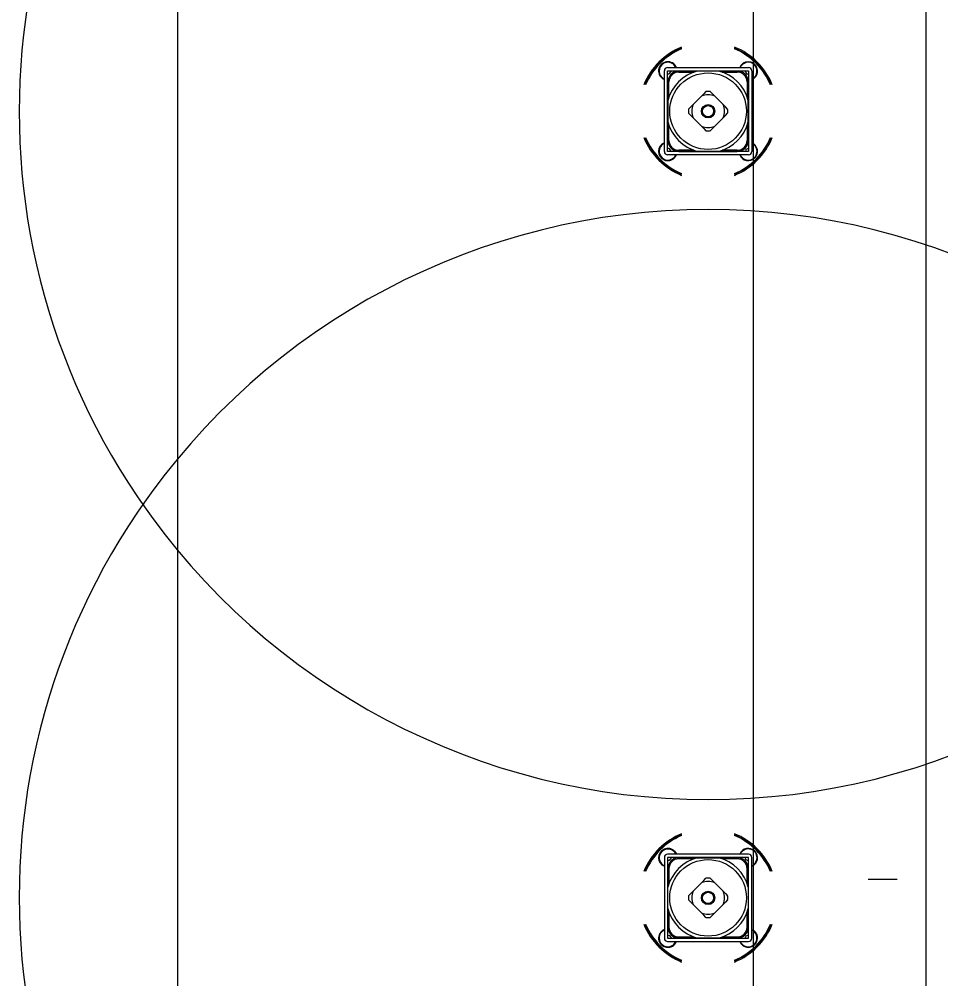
# Model space of a CAD drawing. Extents: x -264205 to -263659, y -1242401 to -1241986.
# Drawn here: x -263795.68 to -263794.88, y -1242164.795 to -1242163.96 of the extents above; entities that cross this region are included whole.
import ezdxf

# ---------------------------------------------------------------- set-up
doc = ezdxf.new("R2010")
doc.units = 0
for name, color, linetype in [('HESCON_OSI_STAVBY_KFA', 7, 'Continuous'), ('PROJEKT_OBRUBNIKY_KOMUNIKACIE', 7, 'Continuous'), ('SITUACIA_DSP_2D', 7, 'Continuous')]:
    doc.layers.add(name, color=color, linetype=linetype)

msp = doc.modelspace()

# ---------------------------------------------------------------- linework, layer by layer
at = {"layer": 'HESCON_OSI_STAVBY_KFA'}
msp.add_line((-263795.54279, -1242083.23724), (-263795.54279, -1242246.70724), dxfattribs=at)
at = {"layer": 'PROJEKT_OBRUBNIKY_KOMUNIKACIE'}
msp.add_lwpolyline([(-263794.89278, -1242227.38224), (-263808.96776, -1242241.45725), (-263894.96779, -1242241.45725), (-263909.04274, -1242227.38224), (-263909.04274, -1242196.33267), (-263914.14281, -1242196.33267), (-263914.14281, -1242132.43268), (-263909.04274, -1242132.43268), (-263909.04274, -1242101.38224), (-263894.96779, -1242087.30722), (-263808.96776, -1242087.30722), (-263794.89278, -1242101.38224), (-263794.89278, -1242227.38224)], dxfattribs=at)
at = {"layer": 'SITUACIA_DSP_2D'}
for p, q in [((-263794.89279, -1242101.38223), (-263794.89279, -1242227.38224)), ((-263795.04279, -1242101.76909), (-263795.04281, -1242226.99542)), ((-263795.1199, -1242164.07542), (-263795.1199, -1242164.00512)), ((-263795.11705, -1242164.00227), (-263795.04675, -1242164.00227)), ((-263795.11705, -1242164.00512), (-263795.04675, -1242164.00512)), ((-263795.11705, -1242164.07542), (-263795.11705, -1242164.00512)), ((-263795.11705, -1242164.0077), (-263795.1157, -1242164.00784)), ((-263795.1157, -1242164.00784), (-263795.1141, -1242164.00561)), ((-263795.1141, -1242164.00561), (-263795.11433, -1242164.00512)), ((-263795.10924, -1242164.00512), (-263795.10924, -1242164.00555)), ((-263795.10876, -1242164.00547), (-263795.10876, -1242164.00512)), ((-263795.10731, -1242164.00535), (-263795.10731, -1242164.0063)), ((-263795.09144, -1242164.00535), (-263795.10731, -1242164.00535)), ((-263795.10731, -1242164.0063), (-263795.09428, -1242164.0063)), ((-263795.08557, -1242164.00535), (-263795.09127, -1242164.00535)), ((-263795.08023, -1242164.00535), (-263795.08557, -1242164.00535)), ((-263795.07505, -1242164.00535), (-263795.08023, -1242164.00535)), ((-263795.07253, -1242164.00535), (-263795.07505, -1242164.00535)), ((-263795.05649, -1242164.00535), (-263795.07237, -1242164.00535)), ((-263795.06953, -1242164.0063), (-263795.05649, -1242164.0063)), ((-263795.05649, -1242164.00535), (-263795.05649, -1242164.0063)), ((-263795.05504, -1242164.00512), (-263795.05505, -1242164.00547)), ((-263795.05457, -1242164.0055), (-263795.05457, -1242164.00512)), ((-263795.05457, -1242164.00555), (-263795.05457, -1242164.0055)), ((-263795.04961, -1242164.00512), (-263795.04971, -1242164.0053)), ((-263795.04971, -1242164.0053), (-263795.04838, -1242164.00769)), ((-263795.04838, -1242164.00769), (-263795.04675, -1242164.00772)), ((-263795.04675, -1242164.00512), (-263795.04675, -1242164.07542)), ((-263795.0439, -1242164.00512), (-263795.0439, -1242164.07542)), ((-263795.11662, -1242164.01293), (-263795.11705, -1242164.01293)), ((-263795.11705, -1242164.01341), (-263795.1167, -1242164.01341)), ((-263795.11682, -1242164.01485), (-263795.11586, -1242164.01485)), ((-263795.11682, -1242164.01485), (-263795.11682, -1242164.03073)), ((-263795.11586, -1242164.02789), (-263795.11586, -1242164.01485)), ((-263795.04794, -1242164.01485), (-263795.04794, -1242164.02789)), ((-263795.04699, -1242164.01485), (-263795.04794, -1242164.01485)), ((-263795.04675, -1242164.01293), (-263795.04719, -1242164.01293)), ((-263795.0471, -1242164.01341), (-263795.04675, -1242164.01341)), ((-263795.04699, -1242164.03073), (-263795.04699, -1242164.01485)), ((-263795.0439, -1242164.01281), (-263795.04257, -1242164.01211)), ((-263795.04257, -1242164.01211), (-263795.04126, -1242164.01105)), ((-263795.08563, -1242164.02519), (-263795.08769, -1242164.02725)), ((-263795.08371, -1242164.02326), (-263795.08563, -1242164.02519)), ((-263795.07815, -1242164.02521), (-263795.0801, -1242164.02326)), ((-263795.07612, -1242164.02725), (-263795.07815, -1242164.02521)), ((-263795.11682, -1242164.0309), (-263795.11682, -1242164.0366)), ((-263795.09492, -1242164.03448), (-263795.09696, -1242164.03651)), ((-263795.08769, -1242164.02725), (-263795.09492, -1242164.03448)), ((-263795.06888, -1242164.03448), (-263795.07612, -1242164.02725)), ((-263795.06683, -1242164.03653), (-263795.06888, -1242164.03448)), ((-263795.04699, -1242164.0366), (-263795.04699, -1242164.0309)), ((-263795.11682, -1242164.0366), (-263795.11682, -1242164.04182)), ((-263795.11682, -1242164.04182), (-263795.11682, -1242164.04712)), ((-263795.09696, -1242164.03651), (-263795.09891, -1242164.03846)), ((-263795.09891, -1242164.04207), (-263795.09698, -1242164.044)), ((-263795.06685, -1242164.04402), (-263795.0649, -1242164.04207)), ((-263795.0649, -1242164.03846), (-263795.06683, -1242164.03653)), ((-263795.04699, -1242164.04194), (-263795.04699, -1242164.0366)), ((-263795.04699, -1242164.04712), (-263795.04699, -1242164.04194)), ((-263795.11682, -1242164.04712), (-263795.11682, -1242164.04964)), ((-263795.11682, -1242164.0498), (-263795.11682, -1242164.06568)), ((-263795.09698, -1242164.044), (-263795.09492, -1242164.04605)), ((-263795.09492, -1242164.04605), (-263795.08769, -1242164.05329)), ((-263795.07612, -1242164.05329), (-263795.06888, -1242164.04605)), ((-263795.06888, -1242164.04605), (-263795.06685, -1242164.04402)), ((-263795.04699, -1242164.04964), (-263795.04699, -1242164.04712)), ((-263795.04699, -1242164.06568), (-263795.04699, -1242164.0498)), ((-263795.11586, -1242164.06568), (-263795.11586, -1242164.05264)), ((-263795.08769, -1242164.05329), (-263795.08566, -1242164.05532)), ((-263795.08566, -1242164.05532), (-263795.08371, -1242164.05727)), ((-263795.0801, -1242164.05727), (-263795.07817, -1242164.05534)), ((-263795.07817, -1242164.05534), (-263795.07612, -1242164.05329)), ((-263795.04794, -1242164.05264), (-263795.04794, -1242164.06568)), ((-263795.1209, -1242164.06878), (-263795.1199, -1242164.06825)), ((-263795.1167, -1242164.06712), (-263795.11705, -1242164.06713)), ((-263795.11705, -1242164.0676), (-263795.11662, -1242164.0676)), ((-263795.11586, -1242164.06568), (-263795.11682, -1242164.06568)), ((-263795.04794, -1242164.06568), (-263795.04699, -1242164.06568)), ((-263795.04719, -1242164.0676), (-263795.04706, -1242164.0676)), ((-263795.04675, -1242164.06713), (-263795.0471, -1242164.06712)), ((-263795.04706, -1242164.0676), (-263795.04675, -1242164.0676)), ((-263795.11556, -1242164.07277), (-263795.11705, -1242164.07283)), ((-263795.04675, -1242164.07542), (-263795.11705, -1242164.07542)), ((-263795.11409, -1242164.07509), (-263795.11556, -1242164.07277)), ((-263795.11427, -1242164.07542), (-263795.11409, -1242164.07509)), ((-263795.10924, -1242164.07498), (-263795.10924, -1242164.07542)), ((-263795.10876, -1242164.07542), (-263795.10876, -1242164.07507)), ((-263795.10731, -1242164.07423), (-263795.10731, -1242164.07518)), ((-263795.09428, -1242164.07423), (-263795.10731, -1242164.07423)), ((-263795.10731, -1242164.07518), (-263795.09144, -1242164.07518)), ((-263795.09127, -1242164.07518), (-263795.08557, -1242164.07518)), ((-263795.08557, -1242164.07518), (-263795.08035, -1242164.07518)), ((-263795.08035, -1242164.07518), (-263795.07505, -1242164.07518)), ((-263795.07505, -1242164.07518), (-263795.07253, -1242164.07518)), ((-263795.07237, -1242164.07518), (-263795.05649, -1242164.07518)), ((-263795.05649, -1242164.07423), (-263795.06953, -1242164.07423)), ((-263795.05649, -1242164.07423), (-263795.05649, -1242164.07518)), ((-263795.05505, -1242164.07507), (-263795.05504, -1242164.07542)), ((-263795.05457, -1242164.07542), (-263795.05457, -1242164.07498)), ((-263795.04908, -1242164.07345), (-263795.04942, -1242164.07542)), ((-263795.04675, -1242164.07258), (-263795.04908, -1242164.07345)), ((-263795.04675, -1242164.07827), (-263795.11705, -1242164.07827)), ((-263795.11112, -1242164.08091), (-263795.11006, -1242164.0796)), ((-263795.11006, -1242164.0796), (-263795.10936, -1242164.07827)), ((-263795.11112, -1242164.68362), (-263795.11006, -1242164.68493)), ((-263795.11006, -1242164.68493), (-263795.10936, -1242164.68626)), ((-263795.1199, -1242164.68911), (-263795.1199, -1242164.75941)), ((-263795.04675, -1242164.68626), (-263795.11705, -1242164.68626)), ((-263795.04675, -1242164.68911), (-263795.11705, -1242164.68911)), ((-263795.11705, -1242164.68911), (-263795.11705, -1242164.75941)), ((-263795.11556, -1242164.69176), (-263795.11705, -1242164.6917)), ((-263795.11409, -1242164.68944), (-263795.11556, -1242164.69176)), ((-263795.11427, -1242164.68911), (-263795.11409, -1242164.68944)), ((-263795.10924, -1242164.68955), (-263795.10924, -1242164.68911)), ((-263795.10876, -1242164.68911), (-263795.10876, -1242164.68946)), ((-263795.10731, -1242164.6903), (-263795.10731, -1242164.68935)), ((-263795.10731, -1242164.68935), (-263795.09144, -1242164.68935)), ((-263795.09428, -1242164.6903), (-263795.10731, -1242164.6903)), ((-263795.09127, -1242164.68935), (-263795.08557, -1242164.68935)), ((-263795.08557, -1242164.68935), (-263795.08035, -1242164.68935)), ((-263795.08035, -1242164.68935), (-263795.07505, -1242164.68935)), ((-263795.07505, -1242164.68935), (-263795.07253, -1242164.68935)), ((-263795.07237, -1242164.68935), (-263795.05649, -1242164.68935)), ((-263795.05649, -1242164.6903), (-263795.06953, -1242164.6903)), ((-263795.05649, -1242164.6903), (-263795.05649, -1242164.68935)), ((-263795.05505, -1242164.68946), (-263795.05504, -1242164.68911)), ((-263795.05457, -1242164.68911), (-263795.05457, -1242164.68955)), ((-263795.04908, -1242164.69108), (-263795.04942, -1242164.68911)), ((-263795.04675, -1242164.69195), (-263795.04908, -1242164.69108)), ((-263795.04675, -1242164.75941), (-263795.04675, -1242164.68911)), ((-263795.0439, -1242164.75941), (-263795.0439, -1242164.68911)), ((-263795.1209, -1242164.69575), (-263795.1199, -1242164.69628)), ((-263795.11705, -1242164.69693), (-263795.11662, -1242164.69693)), ((-263795.1167, -1242164.69741), (-263795.11705, -1242164.6974)), ((-263795.11586, -1242164.69885), (-263795.11682, -1242164.69885)), ((-263795.11682, -1242164.71473), (-263795.11682, -1242164.69885)), ((-263795.11586, -1242164.69885), (-263795.11586, -1242164.71189)), ((-263795.04794, -1242164.71189), (-263795.04794, -1242164.69885)), ((-263795.04794, -1242164.69885), (-263795.04699, -1242164.69885)), ((-263795.04719, -1242164.69693), (-263795.04706, -1242164.69693)), ((-263795.04675, -1242164.6974), (-263795.0471, -1242164.69741)), ((-263795.04706, -1242164.69693), (-263795.04675, -1242164.69693)), ((-263795.04699, -1242164.69885), (-263795.04699, -1242164.71473)), ((-263795.08769, -1242164.71124), (-263795.08566, -1242164.70921)), ((-263795.08566, -1242164.70921), (-263795.08371, -1242164.70726)), ((-263795.0801, -1242164.70726), (-263795.07817, -1242164.70919)), ((-263795.07817, -1242164.70919), (-263795.07612, -1242164.71124)), ((-263794.94274, -1242164.708), (-263794.91774, -1242164.708)), ((-263795.11682, -1242164.71741), (-263795.11682, -1242164.71489)), ((-263795.11682, -1242164.72271), (-263795.11682, -1242164.71741)), ((-263795.09698, -1242164.72053), (-263795.09492, -1242164.71848)), ((-263795.09492, -1242164.71848), (-263795.08769, -1242164.71124)), ((-263795.07612, -1242164.71124), (-263795.06888, -1242164.71848)), ((-263795.06888, -1242164.71848), (-263795.06685, -1242164.72051)), ((-263795.04699, -1242164.71489), (-263795.04699, -1242164.71741)), ((-263795.04699, -1242164.71741), (-263795.04699, -1242164.72259)), ((-263795.11682, -1242164.72793), (-263795.11682, -1242164.72271)), ((-263795.09891, -1242164.72246), (-263795.09698, -1242164.72053)), ((-263795.09696, -1242164.72802), (-263795.09891, -1242164.72607)), ((-263795.06685, -1242164.72051), (-263795.0649, -1242164.72246)), ((-263795.0649, -1242164.72607), (-263795.06683, -1242164.72799)), ((-263795.04699, -1242164.72259), (-263795.04699, -1242164.72793)), ((-263795.11682, -1242164.73363), (-263795.11682, -1242164.72793)), ((-263795.11682, -1242164.74967), (-263795.11682, -1242164.7338)), ((-263795.09492, -1242164.73005), (-263795.09696, -1242164.72802)), ((-263795.08769, -1242164.73728), (-263795.09492, -1242164.73005)), ((-263795.06888, -1242164.73005), (-263795.07612, -1242164.73728)), ((-263795.06683, -1242164.72799), (-263795.06888, -1242164.73005)), ((-263795.04699, -1242164.72793), (-263795.04699, -1242164.73363)), ((-263795.04699, -1242164.7338), (-263795.04699, -1242164.74967)), ((-263795.11586, -1242164.73664), (-263795.11586, -1242164.74967)), ((-263795.08563, -1242164.73934), (-263795.08769, -1242164.73728)), ((-263795.08371, -1242164.74127), (-263795.08563, -1242164.73934)), ((-263795.07815, -1242164.73932), (-263795.0801, -1242164.74127)), ((-263795.07612, -1242164.73728), (-263795.07815, -1242164.73932)), ((-263795.04794, -1242164.74967), (-263795.04794, -1242164.73664)), ((-263795.11705, -1242164.75112), (-263795.1167, -1242164.75112)), ((-263795.11662, -1242164.7516), (-263795.11705, -1242164.7516)), ((-263795.11682, -1242164.74967), (-263795.11586, -1242164.74967)), ((-263795.04699, -1242164.74967), (-263795.04794, -1242164.74967)), ((-263795.04675, -1242164.7516), (-263795.04719, -1242164.7516)), ((-263795.0471, -1242164.75112), (-263795.04675, -1242164.75112)), ((-263795.0439, -1242164.75172), (-263795.04257, -1242164.75242)), ((-263795.04257, -1242164.75242), (-263795.04126, -1242164.75348)), ((-263795.11705, -1242164.75683), (-263795.1157, -1242164.75669)), ((-263795.11705, -1242164.75941), (-263795.04675, -1242164.75941)), ((-263795.1157, -1242164.75669), (-263795.1141, -1242164.75892)), ((-263795.1141, -1242164.75892), (-263795.11433, -1242164.75941)), ((-263795.10924, -1242164.75941), (-263795.10924, -1242164.75898)), ((-263795.10876, -1242164.75906), (-263795.10876, -1242164.75941)), ((-263795.10731, -1242164.75822), (-263795.09428, -1242164.75822)), ((-263795.10731, -1242164.75917), (-263795.10731, -1242164.75822)), ((-263795.09144, -1242164.75917), (-263795.10731, -1242164.75917)), ((-263795.08557, -1242164.75917), (-263795.09127, -1242164.75917)), ((-263795.08023, -1242164.75917), (-263795.08557, -1242164.75917)), ((-263795.07505, -1242164.75917), (-263795.08023, -1242164.75917)), ((-263795.07253, -1242164.75917), (-263795.07505, -1242164.75917)), ((-263795.05649, -1242164.75917), (-263795.07237, -1242164.75917)), ((-263795.06953, -1242164.75822), (-263795.05649, -1242164.75822)), ((-263795.05649, -1242164.75917), (-263795.05649, -1242164.75822)), ((-263795.05504, -1242164.75941), (-263795.05505, -1242164.75906)), ((-263795.05457, -1242164.75898), (-263795.05457, -1242164.75903)), ((-263795.05457, -1242164.75903), (-263795.05457, -1242164.75941)), ((-263795.04971, -1242164.75923), (-263795.04838, -1242164.75684)), ((-263795.04961, -1242164.75941), (-263795.04971, -1242164.75923)), ((-263795.04838, -1242164.75684), (-263795.04675, -1242164.75681)), ((-263795.11705, -1242164.76226), (-263795.04675, -1242164.76226))]:
    msp.add_line(p, q, dxfattribs=at)
for centre, radius in [((-263795.0819, -1242164.04027), 0.0333), ((-263795.0819, -1242164.04027), 0.0058), ((-263795.0819, -1242164.04027), 0.00485), ((-263795.0819, -1242164.72426), 0.0333), ((-263795.0819, -1242164.72426), 0.0058), ((-263795.0819, -1242164.72426), 0.00485)]:
    msp.add_circle(centre, radius, dxfattribs=at)
for centre, radius, start, end in [((-263795.0819, -1242164.04027), 0.5985, 324.56502, 215.43498), ((-263795.0819, -1242164.04027), 0.06033, 112.3532, 157.64681), ((-263795.0819, -1242164.04027), 0.06033, 22.35319, 67.6468), ((-263795.0819, -1242164.04027), 0.05938, 112.73068, 157.26933), ((-263795.0819, -1242164.04027), 0.0589, 112.9244, 157.07559), ((-263795.0819, -1242164.04027), 0.05938, 22.73067, 67.26932), ((-263795.0819, -1242164.04027), 0.0589, 22.92441, 67.0756), ((-263795.11683, -1242164.00534), 0.00807, 22.33694, 247.66306), ((-263795.11683, -1242164.00534), 0.0076, 54.35446, 246.18367), ((-263795.11683, -1242164.00534), 0.0076, 23.81631, 54.35446), ((-263795.04697, -1242164.00534), 0.00807, 315.00001, 157.66306), ((-263795.04697, -1242164.00534), 0.0076, 119.14976, 156.18369), ((-263795.04697, -1242164.00534), 0.0076, 293.81633, 119.14976), ((-263795.11705, -1242164.00512), 0.00285, 90, 180), ((-263795.0819, -1242164.04027), 0.03615, 105.02021, 164.97977), ((-263795.10731, -1242164.01485), 0.0095, 90, 180), ((-263795.10731, -1242164.01485), 0.00855, 90, 180), ((-263795.0819, -1242164.04027), 0.03615, 15.02023, 74.97979), ((-263795.05649, -1242164.01485), 0.0095, 0, 90), ((-263795.05649, -1242164.01485), 0.00855, 0, 90), ((-263795.04675, -1242164.00512), 0.00285, 0, 90), ((-263795.0819, -1242164.04027), 0.01425, 66.03947, 113.96053), ((-263795.0819, -1242164.04027), 0.0171, 83.94245, 96.05755), ((-263795.0819, -1242164.04027), 0.01425, 156.03949, 203.96051), ((-263795.0819, -1242164.04027), 0.01425, 336.03949, 23.96051), ((-263795.0819, -1242164.04027), 0.0171, 173.94245, 186.05755), ((-263795.0819, -1242164.04027), 0.0171, 353.94245, 6.05755), ((-263795.0819, -1242164.04027), 0.03615, 195.02023, 254.97979), ((-263795.0819, -1242164.04027), 0.03615, 285.02021, 344.97977), ((-263795.0819, -1242164.04027), 0.01425, 246.03947, 293.96053), ((-263795.0819, -1242164.04027), 0.0171, 263.94245, 276.05755), ((-263795.0819, -1242164.04027), 0.06033, 202.35319, 247.6468), ((-263795.0819, -1242164.04027), 0.05938, 202.73067, 247.26932), ((-263795.0819, -1242164.04027), 0.0589, 202.92441, 247.0756), ((-263795.11683, -1242164.0752), 0.00807, 112.33694, 315.00001), ((-263795.10731, -1242164.06568), 0.0095, 180, 270), ((-263795.10731, -1242164.06568), 0.00855, 180, 270), ((-263795.0819, -1242164.04027), 0.06033, 292.3532, 337.64681), ((-263795.05649, -1242164.06568), 0.00855, 270, 0), ((-263795.05649, -1242164.06568), 0.0095, 270, 0), ((-263795.04697, -1242164.0752), 0.0076, 203.81631, 66.18367), ((-263795.04697, -1242164.0752), 0.00807, 315.00001, 67.66306), ((-263795.0819, -1242164.04027), 0.0589, 315.00001, 337.07559), ((-263795.0819, -1242164.04027), 0.05938, 315.00001, 337.26933), ((-263795.11683, -1242164.0752), 0.0076, 122.31925, 336.18369), ((-263795.11705, -1242164.07542), 0.00285, 180, 270), ((-263795.04675, -1242164.07542), 0.00285, 270, 0), ((-263795.0819, -1242164.04027), 0.0589, 292.9244, 315.00001), ((-263795.0819, -1242164.04027), 0.05938, 292.73068, 315.00001), ((-263795.04697, -1242164.0752), 0.00807, 202.33694, 315.00001), ((-263795.0819, -1242164.72427), 0.5985, 34.26896, 145.73104), ((-263795.0819, -1242164.72426), 0.5985, 144.56502, 35.43498), ((-263795.0819, -1242164.04026), 0.5985, 214.26896, 325.73104), ((-263795.0819, -1242164.72426), 0.06033, 112.3532, 157.64681), ((-263795.0819, -1242164.72426), 0.06033, 22.35319, 67.6468), ((-263795.0819, -1242164.72426), 0.05938, 112.73068, 157.26933), ((-263795.0819, -1242164.72426), 0.0589, 112.9244, 157.07559), ((-263795.0819, -1242164.72426), 0.05938, 44.99999, 67.26932), ((-263795.0819, -1242164.72426), 0.0589, 44.99999, 67.0756), ((-263795.11683, -1242164.68933), 0.00807, 44.99999, 247.66306), ((-263795.11683, -1242164.68933), 0.0076, 23.81631, 237.68075), ((-263795.04697, -1242164.68933), 0.00807, 44.99999, 157.66306), ((-263795.04697, -1242164.68933), 0.0076, 293.81633, 156.18369), ((-263795.04697, -1242164.68933), 0.00807, 292.33694, 44.99999), ((-263795.0819, -1242164.72426), 0.0589, 22.92441, 44.99999), ((-263795.0819, -1242164.72426), 0.05938, 22.73067, 44.99999), ((-263795.11705, -1242164.68911), 0.00285, 90, 180), ((-263795.10731, -1242164.69885), 0.0095, 90, 180), ((-263795.0819, -1242164.72426), 0.03615, 105.02021, 164.97977), ((-263795.10731, -1242164.69885), 0.00855, 90, 180), ((-263795.0819, -1242164.72426), 0.03615, 15.02023, 74.97979), ((-263795.05649, -1242164.69885), 0.0095, 0, 90), ((-263795.05649, -1242164.69885), 0.00855, 0, 90), ((-263795.04675, -1242164.68911), 0.00285, 0, 90), ((-263795.0819, -1242164.72426), 0.01425, 66.03947, 113.96053), ((-263795.0819, -1242164.72426), 0.0171, 83.94245, 96.05755), ((-263795.0819, -1242164.72426), 0.01425, 156.03949, 203.96051), ((-263795.0819, -1242164.72426), 0.01425, 336.03949, 23.96051), ((-263795.0819, -1242164.72426), 0.0171, 173.94245, 186.05755), ((-263795.0819, -1242164.72426), 0.0171, 353.94245, 6.05755), ((-263795.0819, -1242164.72426), 0.03615, 195.02023, 254.97979), ((-263795.0819, -1242164.72426), 0.03615, 285.02021, 344.97977), ((-263795.0819, -1242164.72426), 0.01425, 246.03947, 293.96053), ((-263795.0819, -1242164.72426), 0.0171, 263.94245, 276.05755), ((-263795.0819, -1242164.72426), 0.06033, 202.35319, 247.6468), ((-263795.0819, -1242164.72426), 0.05938, 202.73067, 247.26932), ((-263795.0819, -1242164.72426), 0.0589, 202.92441, 247.0756), ((-263795.11683, -1242164.75919), 0.00807, 112.33694, 337.66306), ((-263795.11683, -1242164.75919), 0.0076, 113.81633, 305.64554), ((-263795.10731, -1242164.74967), 0.0095, 180, 270), ((-263795.10731, -1242164.74967), 0.00855, 180, 270), ((-263795.0819, -1242164.72426), 0.06033, 292.3532, 337.64681), ((-263795.0819, -1242164.72426), 0.0589, 292.9244, 337.07559), ((-263795.0819, -1242164.72426), 0.05938, 292.73068, 337.26933), ((-263795.05649, -1242164.74967), 0.00855, 270, 0), ((-263795.05649, -1242164.74967), 0.0095, 270, 0), ((-263795.04697, -1242164.75919), 0.0076, 240.85024, 66.18367), ((-263795.11705, -1242164.75941), 0.00285, 180, 270), ((-263795.04697, -1242164.75919), 0.00807, 202.33694, 44.99999), ((-263795.04675, -1242164.75941), 0.00285, 270, 0), ((-263795.11683, -1242164.75919), 0.0076, 305.64554, 336.18369), ((-263795.04697, -1242164.75919), 0.0076, 203.81631, 240.85024)]:
    msp.add_arc(centre, radius, start, end, dxfattribs=at)

doc.saveas('drawing.dxf')
